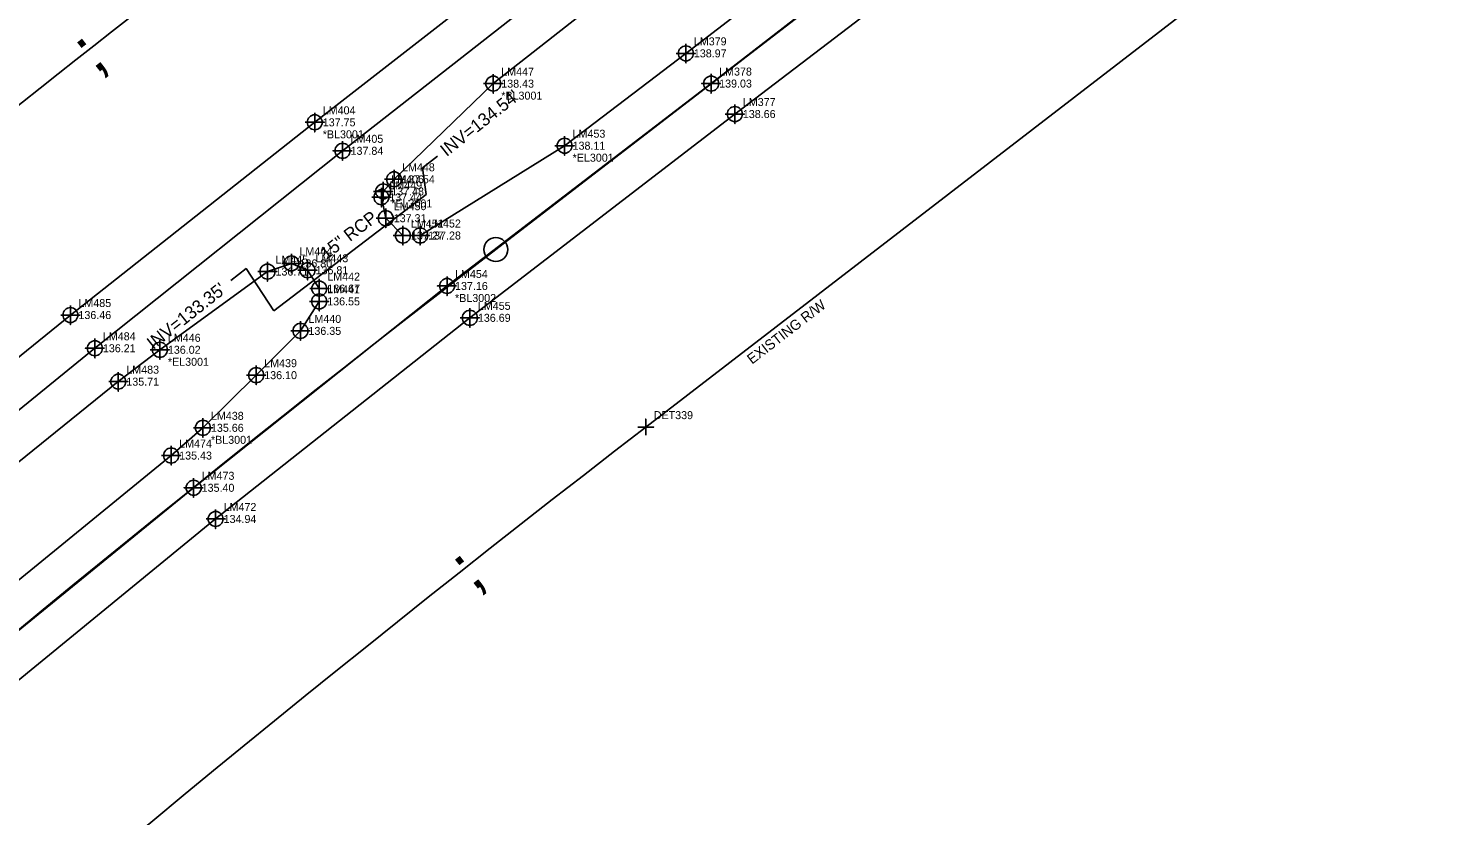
# Model space of a CAD drawing. Extents: x 2262665 to 2270527, y 505476 to 514960.
# Drawn here: x 2264417.5 to 2264856.9, y 507411.8 to 507658 of the extents above; entities that cross this region are included whole.
import ezdxf

# ---------------------------------------------------------------- set-up
doc = ezdxf.new("R2010")
doc.units = 0
for name, color, linetype in [('Exist Horizontal Alignment', 7, 'Continuous'), ('Exist Property Corner CELL', 7, 'Continuous'), ('Exist Property Corner Cogo Number', 7, 'Continuous'), ('Exist Right of Way Control of Access CA Symbol CELL', 7, 'Continuous'), ('Exist Right of Way Control of Access Line', 7, 'Continuous'), ('Exist Right of Way Control of Access Line Text', 7, 'Continuous'), ('Exist Roads EOP', 7, 'Continuous'), ('Exist Roads EOP Cogo Comment', 7, 'Continuous'), ('Exist Roads EOP Cogo Elevation', 7, 'Continuous'), ('Exist Roads EOP Cogo Number', 7, 'Continuous'), ('Exist Roads EOP Cogo Point CELL', 7, 'Continuous'), ('Exist Roads EOT', 7, 'Continuous'), ('Exist Roads EOT Cogo Comment', 7, 'Continuous'), ('Exist Roads EOT Cogo Elevation', 7, 'Continuous'), ('Exist Roads EOT Cogo Number', 7, 'Continuous'), ('Exist Roads EOT Cogo Point CELL', 7, 'Continuous'), ('Exist Structure Minor Pipes RCP 15 Inch', 7, 'Continuous'), ('Exist Structure Minor Pipes RCP 15 Inch Invert', 7, 'Continuous'), ('Exist Structure Minor Pipes RCP 15 Inch Leader', 7, 'Continuous'), ('Exist Structure Minor Pipes RCP 15 Inch Text', 7, 'Continuous')]:
    doc.layers.add(name, color=color, linetype=linetype)

msp = doc.modelspace()

# ---------------------------------------------------------------- linework, layer by layer
at = {"layer": 'Exist Horizontal Alignment'}
msp.add_line((2264563.6, 507588.78), (2265116.51, 508014.84), dxfattribs=at)
msp.add_circle((2264563.6, 507588.78), 3.75, dxfattribs=at)
msp.add_arc((2268061.07, 503049.99), 5730, 127.616931, 143.020357, dxfattribs=at)
at = {"layer": 'Exist Property Corner CELL'}
msp.add_line((2264610.44, 507533.27), (2264610.44, 507533.27), dxfattribs=at)
msp.add_lwpolyline([(2264607.94, 507533.27), (2264612.94, 507533.27), (2264610.44, 507533.27), (2264610.44, 507535.77), (2264610.44, 507530.77)], dxfattribs=at)
at = {"layer": 'Exist Right of Way Control of Access CA Symbol CELL'}
for p, q in [((2264439.77, 507653.84), (2264439.77, 507653.84)), ((2264557.78, 507492.19), (2264557.78, 507492.19))]:
    msp.add_line(p, q, dxfattribs=at)
at = {"layer": 'Exist Right of Way Control of Access Line'}
msp.add_line((2264610.44, 507533.27), (2265160.79, 507957.36), dxfattribs=at)
for radius, start, end in [(5830, 127.616931, 136.535841), (5630, 127.61693, 143.64618)]:
    msp.add_arc((2268046.88, 503073.7), radius, start, end, dxfattribs=at)
at = {"layer": 'Exist Roads EOP'}
msp.add_line((2264638.26, 507631.12), (2264683.86, 507665.88), dxfattribs=at)
for points in [[(2264622.96, 507650.09), (2264669.69, 507686.11), (2264747.6, 507746.03), (2264823.02, 507803.99), (2264895.49, 507859.73), (2264970.56, 507917.69), (2265042.91, 507973.75), (2265117.63, 508031.26), (2265192.77, 508089.56), (2265267.51, 508149.88), (2265340.79, 508212.44), (2265416.18, 508281.7), (2265483.07, 508347.24), (2265547.56, 508415.53), (2265609.81, 508485.51), (2265669.26, 508556.91), (2265726.09, 508630), (2265782.72, 508708.15), (2265836.53, 508788.04)], [(2264347.62, 507500.85), (2264430.75, 507568.3), (2264507.06, 507628.54), (2264589.08, 507692.53)], [(2264604.13, 507673.17), (2264562.81, 507640.63), (2264531.82, 507610.73), (2264528.44, 507606.94), (2264527.86, 507605.1), (2264529.23, 507598.57), (2264534.6, 507593.15), (2264539.98, 507593.16), (2264585.09, 507621.23), (2264622.96, 507650.09)], [(2264394.76, 507438.02), (2264476.1, 507504.56), (2264555.51, 507567.43), (2264638.26, 507631.12)], [(2264363.42, 507481.09), (2264445.71, 507547.48), (2264458.69, 507557.44), (2264492.3, 507581.89), (2264499.77, 507584.44), (2264504.81, 507582.3), (2264508.48, 507576.57), (2264508.45, 507572.57), (2264502.59, 507563.35), (2264488.78, 507549.51), (2264472.14, 507533.05), (2264462.22, 507524.39), (2264380.14, 507457.38)]]:
    msp.add_lwpolyline(points, dxfattribs=at)
at = {"layer": 'Exist Roads EOP Cogo Point CELL'}
for points in [[(2264622.96, 507653.09), (2264622.96, 507647.09), (2264622.96, 507650.09), (2264625.96, 507650.09), (2264619.96, 507650.09)], [(2264562.81, 507643.63), (2264562.81, 507637.63), (2264562.81, 507640.63), (2264565.81, 507640.63), (2264559.81, 507640.63)], [(2264507.06, 507631.54), (2264507.06, 507625.54), (2264507.06, 507628.54), (2264510.06, 507628.54), (2264504.06, 507628.54)], [(2264638.26, 507634.12), (2264638.26, 507628.12), (2264638.26, 507631.12), (2264641.26, 507631.12), (2264635.26, 507631.12)], [(2264585.09, 507624.23), (2264585.09, 507618.23), (2264585.09, 507621.23), (2264588.09, 507621.23), (2264582.09, 507621.23)], [(2264531.82, 507613.73), (2264531.82, 507607.73), (2264531.82, 507610.73), (2264534.82, 507610.73), (2264528.82, 507610.73)], [(2264528.44, 507609.94), (2264528.44, 507603.94), (2264528.44, 507606.94), (2264531.44, 507606.94), (2264525.44, 507606.94)], [(2264527.86, 507608.1), (2264527.86, 507602.1), (2264527.86, 507605.1), (2264530.86, 507605.1), (2264524.86, 507605.1)], [(2264529.23, 507601.57), (2264529.23, 507595.57), (2264529.23, 507598.57), (2264532.23, 507598.57), (2264526.23, 507598.57)], [(2264534.6, 507596.15), (2264534.6, 507590.15), (2264534.6, 507593.15), (2264537.6, 507593.15), (2264531.6, 507593.15)], [(2264539.98, 507596.16), (2264539.98, 507590.16), (2264539.98, 507593.16), (2264542.98, 507593.16), (2264536.98, 507593.16)], [(2264499.77, 507587.44), (2264499.77, 507581.44), (2264499.77, 507584.44), (2264502.77, 507584.44), (2264496.77, 507584.44)], [(2264492.3, 507584.89), (2264492.3, 507578.89), (2264492.3, 507581.89), (2264495.3, 507581.89), (2264489.3, 507581.89)], [(2264504.81, 507585.3), (2264504.81, 507579.3), (2264504.81, 507582.3), (2264507.81, 507582.3), (2264501.81, 507582.3)], [(2264508.48, 507579.57), (2264508.48, 507573.57), (2264508.48, 507576.57), (2264511.48, 507576.57), (2264505.48, 507576.57)], [(2264508.45, 507575.57), (2264508.45, 507569.57), (2264508.45, 507572.57), (2264511.45, 507572.57), (2264505.45, 507572.57)], [(2264430.75, 507571.3), (2264430.75, 507565.3), (2264430.75, 507568.3), (2264433.75, 507568.3), (2264427.75, 507568.3)], [(2264555.51, 507570.43), (2264555.51, 507564.43), (2264555.51, 507567.43), (2264558.51, 507567.43), (2264552.51, 507567.43)], [(2264502.59, 507566.35), (2264502.59, 507560.35), (2264502.59, 507563.35), (2264505.59, 507563.35), (2264499.59, 507563.35)], [(2264458.69, 507560.44), (2264458.69, 507554.44), (2264458.69, 507557.44), (2264461.69, 507557.44), (2264455.69, 507557.44)], [(2264488.78, 507552.51), (2264488.78, 507546.51), (2264488.78, 507549.51), (2264491.78, 507549.51), (2264485.78, 507549.51)], [(2264445.71, 507550.48), (2264445.71, 507544.48), (2264445.71, 507547.48), (2264448.71, 507547.48), (2264442.71, 507547.48)], [(2264472.14, 507536.05), (2264472.14, 507530.05), (2264472.14, 507533.05), (2264475.14, 507533.05), (2264469.14, 507533.05)], [(2264462.22, 507527.39), (2264462.22, 507521.39), (2264462.22, 507524.39), (2264465.22, 507524.39), (2264459.22, 507524.39)], [(2264476.1, 507507.56), (2264476.1, 507501.56), (2264476.1, 507504.56), (2264479.1, 507504.56), (2264473.1, 507504.56)]]:
    msp.add_lwpolyline(points, dxfattribs=at)
for centre in [(2264622.96, 507650.09), (2264562.81, 507640.63), (2264638.26, 507631.12), (2264507.06, 507628.54), (2264585.09, 507621.23), (2264528.44, 507606.94), (2264531.82, 507610.73), (2264527.86, 507605.1), (2264529.23, 507598.57), (2264534.6, 507593.15), (2264539.98, 507593.16), (2264492.3, 507581.89), (2264499.77, 507584.44), (2264504.81, 507582.3), (2264508.48, 507576.57), (2264508.45, 507572.57), (2264430.75, 507568.3), (2264555.51, 507567.43), (2264502.59, 507563.35), (2264458.69, 507557.44), (2264488.78, 507549.51), (2264445.71, 507547.48), (2264472.14, 507533.05), (2264462.22, 507524.39), (2264476.1, 507504.56)]:
    msp.add_circle(centre, 2.34, dxfattribs=at)
at = {"layer": 'Exist Roads EOT'}
for points in [[(2264355.6, 507490.59), (2264438.39, 507557.92), (2264515.74, 507619.63), (2264596.53, 507682.98), (2264644.8, 507719.95), (2264722.22, 507780.13), (2264797.31, 507837.32), (2264871.27, 507893.95), (2264945.98, 507951.46), (2265019.16, 508007.99), (2265093.77, 508065.17), (2265168.17, 508123.63), (2265241.66, 508182.89), (2265313.79, 508245.24), (2265388.67, 508313.15), (2265454.9, 508378.68), (2265516.64, 508444.01), (2265578.28, 508513.6), (2265637.19, 508584.7), (2265692.99, 508656.91), (2265748.78, 508733.7), (2265775.13, 508772.3)], [(2264387.25, 507447.54), (2264469.24, 507514.31), (2264548.37, 507577.38), (2264630.86, 507640.65), (2264676.76, 507676.3), (2264754.66, 507736.06), (2264830.22, 507794.41), (2264902.47, 507849.79), (2264977.44, 507907.47), (2265049.71, 507963.66), (2265125.01, 508021.39), (2265200.16, 508080.1), (2265274.69, 508140.15), (2265348.74, 508203.05), (2265424.49, 508272.43), (2265491.61, 508338.47), (2265557.1, 508407.36), (2265618.9, 508477.1), (2265678.7, 508548.94), (2265735.91, 508622.32), (2265792.76, 508700.56), (2265828.5, 508753.55)]]:
    msp.add_lwpolyline(points, dxfattribs=at)
at = {"layer": 'Exist Roads EOT Cogo Point CELL'}
for points in [[(2264630.86, 507643.65), (2264630.86, 507637.65), (2264630.86, 507640.65), (2264627.86, 507640.65), (2264633.86, 507640.65)], [(2264515.74, 507622.63), (2264515.74, 507616.63), (2264515.74, 507619.63), (2264512.74, 507619.63), (2264518.74, 507619.63)], [(2264548.37, 507580.38), (2264548.37, 507574.38), (2264548.37, 507577.38), (2264545.37, 507577.38), (2264551.37, 507577.38)], [(2264438.39, 507560.92), (2264438.39, 507554.92), (2264438.39, 507557.92), (2264435.39, 507557.92), (2264441.39, 507557.92)], [(2264469.24, 507517.31), (2264469.24, 507511.31), (2264469.24, 507514.31), (2264466.24, 507514.31), (2264472.24, 507514.31)]]:
    msp.add_lwpolyline(points, dxfattribs=at)
for centre in [(2264630.86, 507640.65), (2264515.74, 507619.63), (2264548.37, 507577.38), (2264438.39, 507557.92), (2264469.24, 507514.31)]:
    msp.add_circle(centre, 2.34, dxfattribs=at)
at = {"layer": 'Exist Structure Minor Pipes RCP 15 Inch'}
msp.add_line((2264494.31, 507569.57), (2264541.81, 507605.93), dxfattribs=at)
at = {"layer": 'Exist Structure Minor Pipes RCP 15 Inch Leader'}
for points in [[(2264541.81, 507605.93), (2264540.71, 507614.27), (2264545.41, 507617.99)], [(2264494.31, 507569.57), (2264485.6, 507582.84), (2264480.9, 507579.11)]]:
    msp.add_lwpolyline(points, dxfattribs=at)

# ---------------------------------------------------------------- texts
at = {"layer": 'Exist Property Corner Cogo Number'}
msp.add_text('DET339', height=2.5, dxfattribs=at).set_placement((2264612.94, 507535.77))
at = {"layer": 'Exist Right of Way Control of Access CA Symbol CELL'}
for rotation, p in [(38.2224, (2264438.52, 507643.31)), (38.2967, (2264556.54, 507481.66))]:
    msp.add_text(';', height=15, rotation=rotation, dxfattribs=at).set_placement(p)
at = {"layer": 'Exist Right of Way Control of Access Line Text'}
msp.add_text('EXISTING R/W', height=3.2, rotation=37.6169, dxfattribs=at).set_placement((2264643.63, 507552.79))
at = {"layer": 'Exist Roads EOP Cogo Comment'}
for s, p in [('*BL3001', (2264565.31, 507635.63)), ('*BL3001', (2264509.56, 507623.54)), ('*EL3001', (2264587.59, 507616.23)), ('*EL3001', (2264530.94, 507601.94)), ('*EL3001', (2264461.19, 507552.44)), ('*BL3001', (2264474.64, 507528.05))]:
    msp.add_text(s, height=2.5, dxfattribs=at).set_placement(p)
at = {"layer": 'Exist Roads EOP Cogo Elevation'}
for s, p in [('138.97', (2264625.46, 507648.84)), ('138.43', (2264565.31, 507639.38)), ('138.66', (2264640.76, 507629.87)), ('137.75', (2264509.56, 507627.29)), ('138.11', (2264587.59, 507619.98)), ('137.54', (2264534.32, 507609.48)), ('137.44', (2264530.36, 507603.85)), ('137.48', (2264530.94, 507605.69)), ('137.31', (2264531.73, 507597.32)), ('137.27', (2264537.1, 507591.9)), ('137.28', (2264542.48, 507591.91)), ('136.71', (2264494.8, 507580.64)), ('136.80', (2264502.27, 507583.19)), ('136.81', (2264507.31, 507581.05)), ('136.55', (2264510.95, 507571.32)), ('136.67', (2264510.98, 507575.32)), ('136.46', (2264433.25, 507567.05)), ('136.69', (2264558.01, 507566.18)), ('136.35', (2264505.09, 507562.1)), ('136.02', (2264461.19, 507556.19)), ('135.71', (2264448.21, 507546.23)), ('136.10', (2264491.28, 507548.26)), ('135.66', (2264474.64, 507531.8)), ('135.43', (2264464.72, 507523.14)), ('134.94', (2264478.6, 507503.31))]:
    msp.add_text(s, height=2.5, dxfattribs=at).set_placement(p)
at = {"layer": 'Exist Roads EOP Cogo Number'}
for s, p in [('LM379', (2264625.46, 507652.59)), ('LM447', (2264565.31, 507643.13)), ('LM377', (2264640.76, 507633.62)), ('LM404', (2264509.56, 507631.04)), ('LM453', (2264587.59, 507623.73)), ('LM448', (2264534.32, 507613.23)), ('LM449', (2264530.36, 507607.6)), ('LM406', (2264530.94, 507609.44)), ('LM450', (2264531.73, 507601.07)), ('LM451', (2264537.1, 507595.65)), ('LM452', (2264542.48, 507595.66)), ('LM444', (2264502.27, 507586.94)), ('LM443', (2264507.31, 507584.8)), ('LM445', (2264494.8, 507584.39)), ('LM442', (2264510.98, 507579.07)), ('LM441', (2264510.95, 507575.07)), ('LM485', (2264433.25, 507570.8)), ('LM455', (2264558.01, 507569.93)), ('LM440', (2264505.09, 507565.85)), ('LM446', (2264461.19, 507559.94)), ('LM483', (2264448.21, 507549.98)), ('LM439', (2264491.28, 507552.01)), ('LM438', (2264474.64, 507535.55)), ('LM474', (2264464.72, 507526.89)), ('LM472', (2264478.6, 507507.06))]:
    msp.add_text(s, height=2.5, dxfattribs=at).set_placement(p)
at = {"layer": 'Exist Roads EOT Cogo Comment'}
msp.add_text('*BL3002', height=2.5, dxfattribs=at).set_placement((2264550.87, 507572.38))
at = {"layer": 'Exist Roads EOT Cogo Elevation'}
for s, p in [('139.03', (2264633.36, 507639.4)), ('137.84', (2264518.24, 507618.38)), ('137.16', (2264550.87, 507576.13)), ('136.21', (2264440.89, 507556.67)), ('135.40', (2264471.74, 507513.06))]:
    msp.add_text(s, height=2.5, dxfattribs=at).set_placement(p)
at = {"layer": 'Exist Roads EOT Cogo Number'}
for s, p in [('LM378', (2264633.36, 507643.15)), ('LM405', (2264518.24, 507622.13)), ('LM454', (2264550.87, 507579.88)), ('LM484', (2264440.89, 507560.42)), ('LM473', (2264471.74, 507516.81))]:
    msp.add_text(s, height=2.5, dxfattribs=at).set_placement(p)
at = {"layer": 'Exist Structure Minor Pipes RCP 15 Inch Invert'}
for s, p in [("INV=134.54'", (2264548.22, 507617.66)), ("INV=133.35'", (2264456.61, 507557.35))]:
    msp.add_text(s, height=4, rotation=38.3453, dxfattribs=at).set_placement(p)
at = {"layer": 'Exist Structure Minor Pipes RCP 15 Inch Text'}
msp.add_text('15" RCP', height=4, rotation=37.4346, dxfattribs=at).set_placement((2264510.64, 507585.43))

doc.saveas('drawing.dxf')
